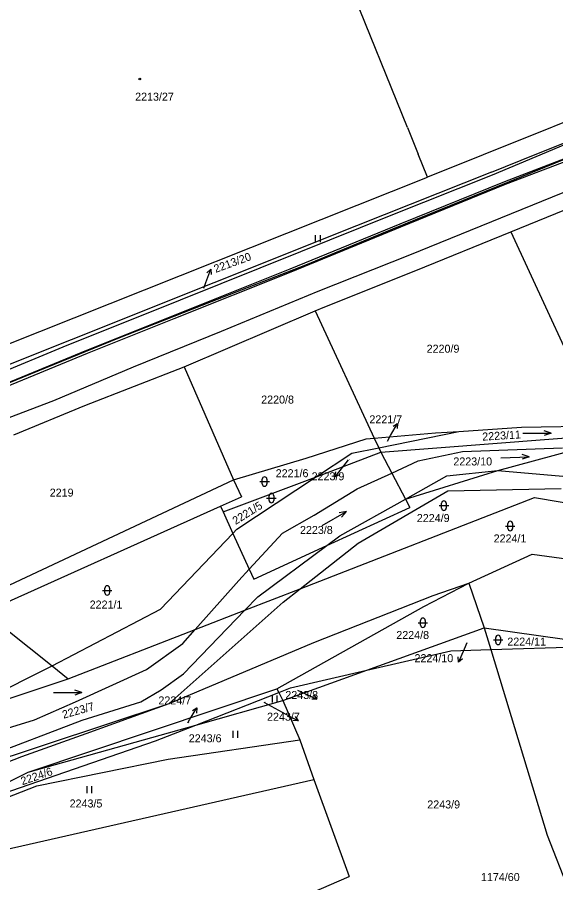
# Model space of a CAD drawing. Extents: x -785744 to -782822, y -1067550 to -1063910.
# Drawn here: x -785424.6 to -785310.3, y -1066082.7 to -1065899 of the extents above; entities that cross this region are included whole.
import ezdxf

# ---------------------------------------------------------------- set-up
doc = ezdxf.new("R2010")
doc.units = 0
for name, color, linetype in [('Hranice parcel', 7, 'Continuous'), ('Parcelní čísla', 7, 'Continuous'), ('Pop_ČP_popisy', 7, 'Continuous'), ('Vnitřní kresba', 7, 'Continuous'), ('Věcná břemena k části', 7, 'Continuous'), ('Značky budov', 7, 'Continuous'), ('Značky kultur', 7, 'Continuous')]:
    doc.layers.add(name, color=color, linetype=linetype)

msp = doc.modelspace()

# ---------------------------------------------------------------- linework, layer by layer
at = {"layer": 'Hranice parcel'}
for p, q in [((-785341.81, -1065922.34), (-785339.51, -1065928.05)), ((-785427.41, -1065968.73), (-785337.54, -1065932.93))]:
    msp.add_line(p, q, dxfattribs=at)
for points in [[(-785207.14, -1065880.56), (-785325.74, -1065928.19)], [(-785341.81, -1065922.34), (-785354.16, -1065891.73)], [(-785314.69, -1065928.12), (-785250.75, -1065902.6)], [(-785314.49, -1065928.53), (-785303.39, -1065923.87)], [(-785337.54, -1065932.93), (-785339.51, -1065928.05)], [(-785325.74, -1065928.19), (-785337.54, -1065932.93)], [(-785323.98, -1065931.83), (-785314.69, -1065928.12)], [(-785323.71, -1065932.39), (-785314.49, -1065928.53)], [(-785319.83, -1065944.49), (-785279.73, -1065928.14)], [(-785323.98, -1065931.83), (-785352.57, -1065943.24)], [(-785345.63, -1065941.14), (-785323.71, -1065932.39)], [(-785364.41, -1065948.72), (-785345.63, -1065941.14)], [(-785352.57, -1065943.24), (-785443.52, -1065979.53)], [(-785340.04, -1065952.73), (-785319.83, -1065944.49)], [(-785319.83, -1065944.49), (-785300.79, -1065985.7)], [(-785389.93, -1065958.99), (-785364.41, -1065948.72)], [(-785359.34, -1065960.46), (-785340.04, -1065952.73)], [(-785414.88, -1065968.95), (-785389.93, -1065958.99)], [(-785361.36, -1065961.32), (-785359.34, -1065960.46)], [(-785389.18, -1065973.2), (-785361.36, -1065961.32)], [(-785361.36, -1065961.32), (-785348.83, -1065988.32)], [(-785442.79, -1065980.53), (-785414.88, -1065968.95)], [(-785410.22, -1065981.43), (-785389.18, -1065973.2)], [(-785389.18, -1065973.2), (-785378.73, -1065997.17)], [(-785425.3, -1065987.61), (-785410.22, -1065981.43)], [(-785330.92, -1065986.91), (-785317.58, -1065986.03)], [(-785317.58, -1065986.03), (-785300.79, -1065985.7)], [(-785363.25, -1065992.6), (-785350.53, -1065988.47)], [(-785350.53, -1065988.47), (-785348.83, -1065988.32)], [(-785348.83, -1065988.32), (-785335.81, -1065987.18)], [(-785348.83, -1065988.32), (-785347.88, -1065990.37)], [(-785347.88, -1065990.37), (-785330.92, -1065986.91)], [(-785347.44, -1065991.32), (-785299.9, -1065987.63)], [(-785335.81, -1065987.18), (-785330.92, -1065986.91)], [(-785353.62, -1065991.54), (-785347.88, -1065990.37)], [(-785347.88, -1065990.37), (-785347.44, -1065991.32)], [(-785361.29, -1065996.62), (-785347.44, -1065991.32)], [(-785361.29, -1065996.62), (-785353.62, -1065991.54)], [(-785347.44, -1065991.32), (-785345.11, -1065995.74)], [(-785322.59, -1065995.21), (-785306.66, -1065990.85)], [(-785378.73, -1065997.17), (-785363.25, -1065992.6)], [(-785345.11, -1065995.74), (-785342.19, -1066001.27)], [(-785342.19, -1066001.27), (-785322.59, -1065995.21)], [(-785380.89, -1066004.01), (-785361.29, -1065996.62)], [(-785378.73, -1065997.17), (-785377, -1066000.79)], [(-785377.98, -1066007.66), (-785361.29, -1065996.62)], [(-785352.26, -1066010.67), (-785333.21, -1065999.53)], [(-785333.21, -1065999.53), (-785309.14, -1065999.06)], [(-785381.44, -1066002.79), (-785377, -1066000.79)], [(-785364.55, -1066020.3), (-785314.81, -1066000.94)], [(-785342.19, -1066001.27), (-785341.25, -1066003.06)], [(-785314.81, -1066000.94), (-785286.29, -1066005.72)], [(-785431.54, -1066025.31), (-785381.44, -1066002.79)], [(-785381.44, -1066002.79), (-785380.89, -1066004.01)], [(-785358.89, -1066011.15), (-785341.25, -1066003.06)], [(-785380.89, -1066004.01), (-785378.83, -1066008.55)], [(-785394.17, -1066024.64), (-785378.83, -1066008.55)], [(-785378.83, -1066008.55), (-785377.98, -1066007.66)], [(-785378.83, -1066008.55), (-785375.38, -1066016.16)], [(-785364.55, -1066020.3), (-785352.26, -1066010.67)], [(-785374.42, -1066018.27), (-785358.89, -1066011.15)], [(-785328.74, -1066019.13), (-785315.32, -1066012.99)], [(-785315.32, -1066012.99), (-785276.92, -1066018.23)], [(-785375.38, -1066016.16), (-785374.42, -1066018.27)], [(-785338.33, -1066024.08), (-785328.74, -1066019.13)], [(-785336.35, -1066021.76), (-785328.74, -1066019.13)], [(-785328.74, -1066019.13), (-785325.51, -1066028.59)], [(-785376.31, -1066024.88), (-785364.55, -1066020.3)], [(-785368.18, -1066023.14), (-785364.55, -1066020.3)], [(-785392.33, -1066044.7), (-785368.18, -1066023.14)], [(-785361.65, -1066031.73), (-785336.35, -1066021.76)], [(-785431.54, -1066025.31), (-785417.21, -1066036.72)], [(-785417.21, -1066036.72), (-785394.17, -1066024.64)], [(-785386.86, -1066028.98), (-785376.31, -1066024.88)], [(-785369.49, -1066041.56), (-785338.33, -1066024.08)], [(-785413.77, -1066039.46), (-785386.86, -1066028.98)], [(-785350.42, -1066037.62), (-785325.51, -1066028.59)], [(-785325.51, -1066028.59), (-785324.1, -1066033.23)], [(-785325.51, -1066028.59), (-785273.41, -1066035.98)], [(-785392.33, -1066044.7), (-785361.65, -1066031.73)], [(-785324.1, -1066033.23), (-785305.6, -1066032.68)], [(-785350.42, -1066037.62), (-785332.55, -1066033.48)], [(-785332.55, -1066033.48), (-785324.1, -1066033.23)], [(-785324.1, -1066033.23), (-785312.13, -1066072.62)], [(-785431.47, -1066043.85), (-785417.21, -1066036.72)], [(-785417.21, -1066036.72), (-785413.77, -1066039.46)], [(-785368.21, -1066044.07), (-785350.42, -1066037.62)], [(-785366.6, -1066041.37), (-785350.42, -1066037.62)], [(-785453.5, -1066052.7), (-785413.77, -1066039.46)], [(-785422.26, -1066059.29), (-785369.49, -1066041.56)], [(-785369.49, -1066041.56), (-785369.09, -1066042.35)], [(-785369.09, -1066042.35), (-785366.6, -1066041.37)], [(-785386.7, -1066049.28), (-785369.09, -1066042.35)], [(-785369.09, -1066042.35), (-785368.21, -1066044.07)], [(-785445.73, -1066062.38), (-785392.33, -1066044.7)], [(-785409.99, -1066051.06), (-785392.33, -1066044.7)], [(-785386.7, -1066049.28), (-785368.21, -1066044.07)], [(-785368.21, -1066044.07), (-785364.62, -1066052.39)], [(-785422.26, -1066059.29), (-785386.7, -1066049.28)], [(-785395.25, -1066052.64), (-785386.7, -1066049.28)], [(-785423.62, -1066055.94), (-785409.99, -1066051.06)], [(-785439.33, -1066067.8), (-785395.25, -1066052.64)], [(-785392.54, -1066056.51), (-785364.62, -1066052.39)], [(-785364.62, -1066052.39), (-785361.64, -1066060.8)], [(-785431.45, -1066058.99), (-785423.62, -1066055.94)], [(-785420.43, -1066062.14), (-785392.54, -1066056.51)], [(-785439.33, -1066067.8), (-785422.26, -1066059.29)], [(-785455.25, -1066075.75), (-785420.43, -1066062.14)], [(-785436.75, -1066077.9), (-785361.64, -1066060.8)], [(-785361.64, -1066060.8), (-785354.19, -1066081.39)], [(-785312.13, -1066072.62), (-785307.56, -1066084.4)], [(-785383.98, -1066094.38), (-785354.19, -1066081.39)]]:
    msp.add_lwpolyline(points, dxfattribs=at)
at = {"layer": 'Pop_ČP_popisy'}
for p, q in [((-785384.58, -1065955.29), (-785383.54, -1065952.48)), ((-785345.37, -1065987.8), (-785343.89, -1065985.19)), ((-785355.34, -1065994.19), (-785357.17, -1065996.56)), ((-785329.79, -1066033.15), (-785330.98, -1066035.91)), ((-785363.72, -1066042.49), (-785360.99, -1066043.73)), ((-785388.02, -1066048.16), (-785386.47, -1066045.59)), ((-785367.62, -1066046.93), (-785364.97, -1066048.34))]:
    msp.add_line(p, q, dxfattribs=at)
for points in [[(-785384.35, -1065953.24), (-785383.54, -1065952.48), (-785383.42, -1065953.59)], [(-785385.02, -1065956.47), (-785384.58, -1065955.29)], [(-785344.82, -1065985.81), (-785343.89, -1065985.19), (-785343.95, -1065986.31)], [(-785346.03, -1065988.95), (-785345.37, -1065987.8)], [(-785354.38, -1065992.95), (-785355.34, -1065994.19)], [(-785356.17, -1065996.08), (-785357.17, -1065996.56), (-785356.96, -1065995.47)], [(-785329.21, -1066031.8), (-785329.79, -1066033.15)], [(-785330.12, -1066035.18), (-785330.98, -1066035.91), (-785331.04, -1066034.79)], [(-785365.15, -1066041.85), (-785363.72, -1066042.49)], [(-785361.69, -1066042.86), (-785360.99, -1066043.73), (-785362.1, -1066043.77)], [(-785387.42, -1066046.19), (-785386.47, -1066045.59), (-785386.56, -1066046.71)], [(-785372.28, -1066044.43), (-785367.62, -1066046.93)], [(-785365.62, -1066047.43), (-785364.97, -1066048.34), (-785366.09, -1066048.31)], [(-785388.4, -1066048.79), (-785388.02, -1066048.16)]]:
    msp.add_lwpolyline(points, dxfattribs=at)
at = {"layer": 'Vnitřní kresba'}
for points in [[(-785344.86, -1065943.87), (-785282.98, -1065918.75)], [(-785341.29, -1065949.37), (-785280.75, -1065924.78)], [(-785363.39, -1065951.5), (-785344.86, -1065943.87)], [(-785360.71, -1065957.1), (-785341.29, -1065949.37)], [(-785383.34, -1065959.31), (-785363.39, -1065951.5)], [(-785381.27, -1065965.61), (-785360.71, -1065957.1)], [(-785403.17, -1065967.08), (-785383.34, -1065959.31)], [(-785399.91, -1065973.19), (-785381.27, -1065965.61)], [(-785420.13, -1065974.04), (-785403.17, -1065967.08)], [(-785416.81, -1065980.35), (-785399.91, -1065973.19)], [(-785434.23, -1065979.76), (-785420.13, -1065974.04)], [(-785430.81, -1065985.63), (-785416.81, -1065980.35)], [(-785330.1, -1065991.15), (-785308.89, -1065990.36)], [(-785339.53, -1065993.17), (-785330.1, -1065991.15)], [(-785345.11, -1065995.74), (-785339.53, -1065993.17)], [(-785352.44, -1065999.12), (-785345.11, -1065995.74)], [(-785333.43, -1065996.34), (-785322.59, -1065995.21)], [(-785322.59, -1065995.21), (-785308.84, -1065996.4)], [(-785426.19, -1066019.46), (-785378.73, -1065997.17)], [(-785342.19, -1066001.27), (-785333.43, -1065996.34)], [(-785361.6, -1066004.7), (-785352.44, -1065999.12)], [(-785356.13, -1066009.1), (-785342.19, -1066001.27)], [(-785368.29, -1066008.48), (-785361.6, -1066004.7)], [(-785375.38, -1066016.16), (-785368.29, -1066008.48)], [(-785358.89, -1066011.15), (-785356.13, -1066009.1)], [(-785373.57, -1066022.04), (-785358.89, -1066011.15)], [(-785377.57, -1066018.54), (-785375.38, -1066016.16)], [(-785386.86, -1066028.98), (-785377.57, -1066018.54)], [(-785376.31, -1066024.88), (-785373.57, -1066022.04)], [(-785389.33, -1066038.35), (-785376.31, -1066024.88)], [(-785389.48, -1066031.93), (-785386.86, -1066028.98)], [(-785397.14, -1066037.43), (-785389.48, -1066031.93)], [(-785412.26, -1066044.33), (-785397.14, -1066037.43)], [(-785394.09, -1066041.79), (-785389.33, -1066038.35)], [(-785398.36, -1066044.31), (-785394.09, -1066041.79)], [(-785420.94, -1066048.16), (-785412.26, -1066044.33)], [(-785410.83, -1066048.25), (-785398.36, -1066044.31)], [(-785432.47, -1066051.72), (-785420.94, -1066048.16)], [(-785431.61, -1066056.15), (-785410.83, -1066048.25)]]:
    msp.add_lwpolyline(points, dxfattribs=at)
at = {"layer": 'Věcná břemena k části'}
for points in [[(-785305.56, -1065927.86), (-785321.22, -1065933.87)], [(-785321, -1065934.43), (-785305.34, -1065928.42)], [(-785321.22, -1065933.87), (-785343.4, -1065942.87)], [(-785343.18, -1065943.43), (-785321, -1065934.43)], [(-785343.4, -1065942.87), (-785366.72, -1065952.43)], [(-785366.5, -1065952.99), (-785343.18, -1065943.43)], [(-785366.72, -1065952.43), (-785391.49, -1065962.39)], [(-785391.27, -1065962.95), (-785366.5, -1065952.99)], [(-785391.49, -1065962.39), (-785409.92, -1065969.74)], [(-785409.7, -1065970.3), (-785391.27, -1065962.95)], [(-785409.92, -1065969.74), (-785429.36, -1065977.71)], [(-785429.14, -1065978.27), (-785409.7, -1065970.3)]]:
    msp.add_lwpolyline(points, dxfattribs=at)
at = {"layer": 'Značky budov'}
msp.add_circle((-785398.59, -1065912.07), 0.175, dxfattribs=at)
at = {"layer": 'Značky kultur'}
for p, q in [((-785361.27, -1065946.74), (-785361.27, -1065945.24)), ((-785360.27, -1065946.74), (-785360.27, -1065945.24)), ((-785373.1, -1065997.56), (-785371.1, -1065997.56)), ((-785372.6, -1065998.06), (-785372.6, -1065997.06)), ((-785371.6, -1065997.06), (-785371.6, -1065998.06)), ((-785371.67, -1066001.05), (-785369.67, -1066001.05)), ((-785371.17, -1066001.55), (-785371.17, -1066000.55)), ((-785370.17, -1066000.55), (-785370.17, -1066001.55)), ((-785335.04, -1066002.67), (-785333.04, -1066002.67)), ((-785334.54, -1066003.17), (-785334.54, -1066002.17)), ((-785333.54, -1066002.17), (-785333.54, -1066003.17)), ((-785320.98, -1066006.99), (-785318.98, -1066006.99)), ((-785320.48, -1066007.49), (-785320.48, -1066006.49)), ((-785319.48, -1066006.49), (-785319.48, -1066007.49)), ((-785406.51, -1066020.67), (-785404.51, -1066020.67)), ((-785406.01, -1066021.17), (-785406.01, -1066020.17)), ((-785405.01, -1066020.17), (-785405.01, -1066021.17)), ((-785339.02, -1066028.03), (-785339.02, -1066027.03)), ((-785338.02, -1066027.03), (-785338.02, -1066028.03)), ((-785339.52, -1066027.53), (-785337.52, -1066027.53)), ((-785323.05, -1066031.69), (-785323.05, -1066030.69)), ((-785322.05, -1066030.69), (-785322.05, -1066031.69)), ((-785323.55, -1066031.19), (-785321.55, -1066031.19)), ((-785370.43, -1066044.49), (-785370.43, -1066042.99)), ((-785369.43, -1066044.49), (-785369.43, -1066042.99)), ((-785378.8, -1066051.96), (-785378.8, -1066050.46)), ((-785377.8, -1066051.96), (-785377.8, -1066050.46)), ((-785409.76, -1066063.71), (-785409.76, -1066062.21)), ((-785408.76, -1066063.71), (-785408.76, -1066062.21))]:
    msp.add_line(p, q, dxfattribs=at)
for points in [[(-785317.29, -1065987.26), (-785311.29, -1065987.26), (-785312.79, -1065986.76)], [(-785311.29, -1065987.26), (-785312.79, -1065987.76)], [(-785321.95, -1065992.5), (-785315.95, -1065992.28), (-785317.47, -1065991.83)], [(-785315.95, -1065992.28), (-785317.43, -1065992.83)], [(-785359.91, -1066006.89), (-785354.71, -1066003.91), (-785356.26, -1066004.22)], [(-785354.71, -1066003.91), (-785355.76, -1066005.09)], [(-785416.9, -1066042.38), (-785410.9, -1066042.38), (-785412.4, -1066041.88)], [(-785410.9, -1066042.38), (-785412.4, -1066042.88)]]:
    msp.add_lwpolyline(points, dxfattribs=at)
for centre, start, end in [((-785372.1, -1065997.06), 0, 180), ((-785372.1, -1065998.06), 180, 0), ((-785370.67, -1066000.55), 0, 180), ((-785370.67, -1066001.55), 180, 0), ((-785334.04, -1066002.17), 0, 180), ((-785334.04, -1066003.17), 180, 0), ((-785319.98, -1066006.49), 0, 180), ((-785319.98, -1066007.49), 180, 0), ((-785405.51, -1066020.17), 0, 180), ((-785405.51, -1066021.17), 180, 0), ((-785338.52, -1066027.03), 0, 180), ((-785338.52, -1066028.03), 180, 0), ((-785322.55, -1066030.69), 0, 180), ((-785322.55, -1066031.69), 180, 0)]:
    msp.add_arc(centre, 0.5, start, end, dxfattribs=at)

# ---------------------------------------------------------------- texts
at = {"layer": 'Parcelní čísla'}
for s, height, p in [('2213/27', 1.7, (-785399.58, -1065916.67)), ('2213/20', 0.1, (-785385.02, -1065956.47)), ('2220/9', 1.7, (-785337.72, -1065970.19)), ('2220/8', 1.7, (-785372.83, -1065980.99)), ('2221/7', 0.1, (-785346.03, -1065988.95)), ('2223/9', 0.1, (-785354.38, -1065992.95)), ('2223/10', 1.7, (-785332.05, -1065994.13)), ('2221/6', 1.7, (-785369.75, -1065996.63)), ('2219', 1.7, (-785417.7, -1066000.75)), ('2224/9', 1.7, (-785339.8, -1066006.15)), ('2223/8', 1.7, (-785364.6, -1066008.68)), ('2224/1', 1.7, (-785323.5, -1066010.48)), ('2221/1', 1.7, (-785409.23, -1066024.52)), ('2224/8', 1.7, (-785344.16, -1066030.99)), ('2224/11', 1.7, (-785320.6, -1066032.39)), ('2224/10', 0.1, (-785329.21, -1066031.8)), ('2243/8', 0.1, (-785365.15, -1066041.85)), ('2243/7', 0.1, (-785372.28, -1066044.43)), ('2224/7', 0.1, (-785388.4, -1066048.79)), ('2243/6', 1.7, (-785388.2, -1066052.92)), ('2243/5', 1.7, (-785413.48, -1066066.77)), ('2243/9', 1.7, (-785337.58, -1066066.97))]:
    msp.add_text(s, height=height, dxfattribs=at).set_placement(p)
for s, rotation, p in [('2223/11', 3.4526, (-785325.87, -1065988.87)), ('2221/5', 32.061, (-785378.26, -1066006.78)), ('2223/7', 16.0563, (-785414.78, -1066047.93)), ('2224/6', 18.8597, (-785423.52, -1066062.05))]:
    msp.add_text(s, height=1.7, rotation=rotation, dxfattribs=at).set_placement(p)
at = {"layer": 'Pop_ČP_popisy'}
msp.add_text('2213/20', height=1.7, rotation=19.953, dxfattribs=at).set_placement((-785382.51, -1065953.25))
for s, p in [('2221/7', (-785349.87, -1065985.19)), ('2223/9', (-785362.13, -1065997.28)), ('2224/10', (-785340.29, -1066035.91)), ('2243/8', (-785367.71, -1066043.73)), ('2224/7', (-785394.64, -1066044.88)), ('2243/7', (-785371.59, -1066048.34)), ('1174/60', (-785326.19, -1066082.39))]:
    msp.add_text(s, height=1.7, dxfattribs=at).set_placement(p)

doc.saveas('drawing.dxf')
